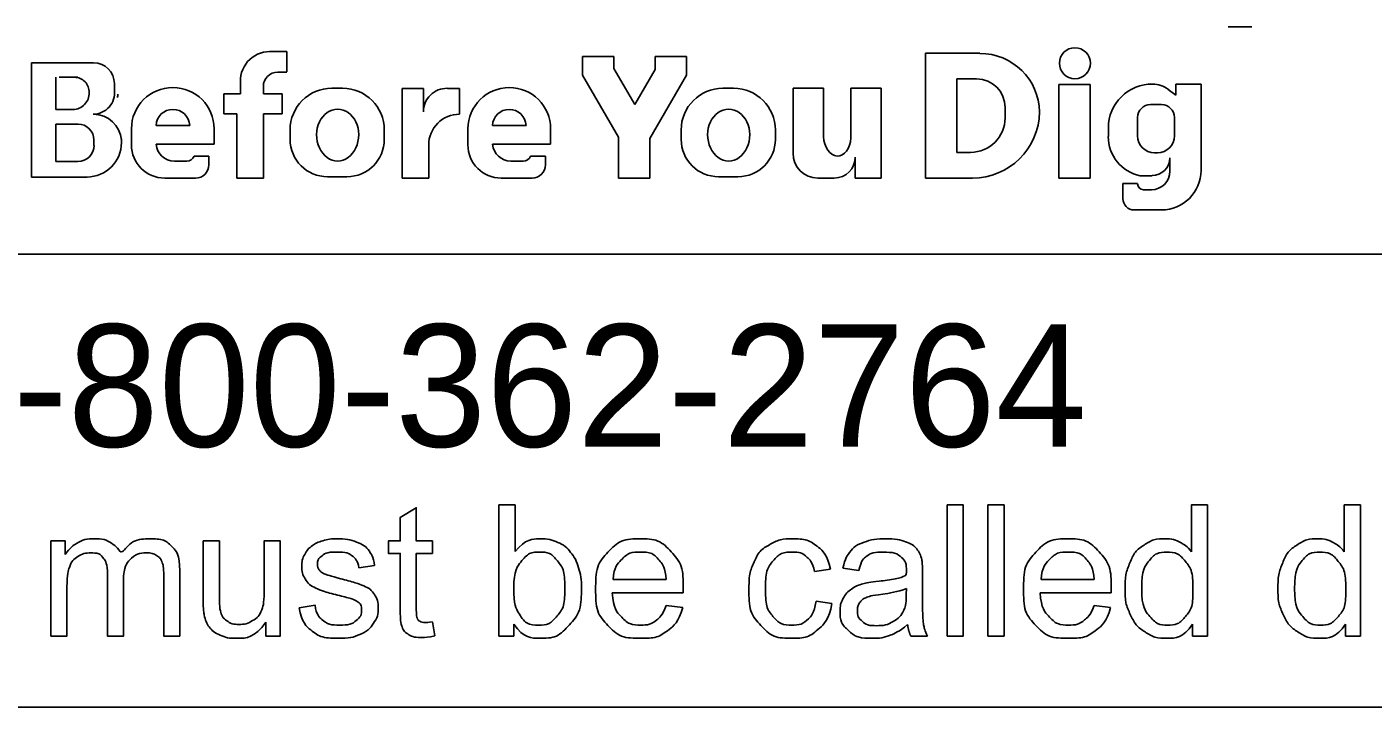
# Model space of a CAD drawing. Extents: x 0 to 64.8, y -5 to 22.
# Drawn here: x 4.196 to 5.736, y 2.143 to 2.921 of the extents above; entities that cross this region are included whole.
import ezdxf

# ---------------------------------------------------------------- set-up
doc = ezdxf.new("R2010")
doc.units = 0
doc.layers.add('SH_Data', color=7, linetype='Continuous')
doc.layers.add('SH_Text', color=7, linetype='Continuous')

msp = doc.modelspace()

# ---------------------------------------------------------------- linework, layer by layer
at = {"layer": 'SH_Data'}
for p, q in [((6.6275, 2.6607), (2.3775, 2.6607)), ((6.6275, 2.1428), (2.3775, 2.1428))]:
    msp.add_line(p, q, dxfattribs=at)
at = {"layer": 'SH_Text'}
for p, q in [((5.5977, 2.9208), (5.5707, 2.9208)), ((4.4739, 2.8926), (4.4934, 2.8926)), ((4.4934, 2.8926), (4.4934, 2.8696)), ((4.8319, 2.887), (4.8677, 2.887)), ((4.8319, 2.8655), (4.8319, 2.887)), ((4.8677, 2.887), (4.8677, 2.8734)), ((4.9151, 2.8719), (4.9151, 2.887)), ((4.9151, 2.887), (4.9509, 2.887)), ((4.9509, 2.887), (4.9509, 2.8655)), ((5.2243, 2.8906), (5.2866, 2.8906)), ((5.2243, 2.7478), (5.2243, 2.8906)), ((4.2013, 2.749), (4.2013, 2.8798)), ((4.2013, 2.8798), (4.2725, 2.8798)), ((4.4934, 2.8691), (4.4832, 2.8691)), ((4.8732, 2.7946), (4.8319, 2.8655)), ((4.8677, 2.8734), (4.8918, 2.832)), ((4.8918, 2.832), (4.9151, 2.8719)), ((4.9509, 2.8655), (4.9088, 2.7932)), ((4.2293, 2.8263), (4.2293, 2.8632)), ((4.2545, 2.8632), (4.2332, 2.8632)), ((4.2963, 2.856), (4.2963, 2.8481)), ((4.4406, 2.8442), (4.4406, 2.8546)), ((4.4667, 2.8526), (4.4667, 2.8442)), ((4.5451, 2.8508), (4.5573, 2.8508)), ((4.6254, 2.7478), (4.6254, 2.8505)), ((4.6254, 2.8505), (4.6499, 2.8505)), ((4.6499, 2.8505), (4.6499, 2.8237)), ((4.6772, 2.8505), (4.691, 2.8505)), ((4.691, 2.8505), (4.691, 2.8209)), ((4.9925, 2.8508), (5.0047, 2.8508)), ((5.0727, 2.8508), (5.1075, 2.8508)), ((5.0727, 2.7762), (5.0727, 2.8508)), ((5.1075, 2.8508), (5.1075, 2.7954)), ((5.1388, 2.7938), (5.1388, 2.8508)), ((5.1388, 2.8508), (5.1736, 2.8508)), ((5.1736, 2.8508), (5.1736, 2.7478)), ((5.2603, 2.7773), (5.2603, 2.8613)), ((5.2603, 2.8613), (5.2828, 2.8613)), ((5.377, 2.8549), (5.4126, 2.8549)), ((5.377, 2.7478), (5.377, 2.8549)), ((5.4126, 2.8549), (5.4126, 2.7478)), ((5.5021, 2.8493), (5.5107, 2.8427)), ((5.5107, 2.8553), (5.5395, 2.8553)), ((5.5107, 2.8427), (5.5107, 2.8553)), ((5.5107, 2.8553), (5.5395, 2.8553)), ((5.5395, 2.8553), (5.5395, 2.7567)), ((4.4213, 2.8212), (4.4213, 2.8442)), ((4.4213, 2.8442), (4.4406, 2.8442)), ((4.4667, 2.8442), (4.4883, 2.8442)), ((4.4883, 2.8442), (4.4883, 2.8212)), ((4.2487, 2.8263), (4.2293, 2.8263)), ((4.4362, 2.8212), (4.4213, 2.8212)), ((4.4362, 2.7478), (4.4362, 2.8212)), ((4.4883, 2.8212), (4.4667, 2.8212)), ((4.4667, 2.8212), (4.4667, 2.7478)), ((5.3154, 2.8286), (5.3154, 2.8168)), ((5.4816, 2.8319), (5.4944, 2.8319)), ((4.2293, 2.7669), (4.2293, 2.8097)), ((4.2293, 2.8097), (4.2548, 2.8097)), ((4.3159, 2.7858), (4.3159, 2.8042)), ((4.3824, 2.8082), (4.3439, 2.8082)), ((4.4104, 2.8042), (4.4104, 2.7866)), ((4.7008, 2.7858), (4.7008, 2.8042)), ((4.7674, 2.8082), (4.7288, 2.8082)), ((4.7953, 2.8042), (4.7953, 2.7866)), ((5.4335, 2.7953), (5.4335, 2.8054)), ((5.467, 2.7961), (5.467, 2.8173)), ((5.509, 2.8173), (5.509, 2.7961)), ((4.2729, 2.7916), (4.2729, 2.7853)), ((4.3043, 2.7887), (4.3043, 2.7884)), ((4.4973, 2.7922), (4.4973, 2.8029)), ((4.6051, 2.8029), (4.6051, 2.7922)), ((4.8732, 2.7478), (4.8732, 2.7946)), ((4.9088, 2.7932), (4.9088, 2.7478)), ((4.9447, 2.7922), (4.9447, 2.8029)), ((5.0525, 2.8029), (5.0525, 2.7922)), ((4.4104, 2.7866), (4.344, 2.7866)), ((4.3876, 2.7729), (4.4045, 2.7729)), ((4.4045, 2.7729), (4.4045, 2.7631)), ((4.6559, 2.786), (4.6559, 2.7478)), ((4.7953, 2.7866), (4.7289, 2.7866)), ((4.7725, 2.7729), (4.7894, 2.7729)), ((4.7894, 2.7729), (4.7894, 2.7631)), ((5.2759, 2.7773), (5.2603, 2.7773)), ((5.4897, 2.7768), (5.4863, 2.7768)), ((4.2546, 2.7669), (4.2293, 2.7669)), ((4.3649, 2.7673), (4.379, 2.7673)), ((4.7498, 2.7673), (4.7639, 2.7673)), ((5.1439, 2.7478), (5.1439, 2.7719)), ((5.5039, 2.7557), (5.5039, 2.7711)), ((4.265, 2.749), (4.2013, 2.749)), ((4.3892, 2.7478), (4.3538, 2.7478)), ((4.4667, 2.7478), (4.4362, 2.7478)), ((4.5623, 2.7494), (4.5401, 2.7494)), ((4.6559, 2.7478), (4.6254, 2.7478)), ((4.7742, 2.7478), (4.7388, 2.7478)), ((4.9088, 2.7478), (4.8732, 2.7478)), ((5.0097, 2.7494), (4.9875, 2.7494)), ((5.1199, 2.7478), (5.1011, 2.7478)), ((5.1736, 2.7478), (5.1439, 2.7478)), ((5.2779, 2.7478), (5.2243, 2.7478)), ((5.4126, 2.7478), (5.377, 2.7478)), ((5.45, 2.7245), (5.45, 2.7415)), ((5.45, 2.7415), (5.467, 2.7415)), ((5.4835, 2.7506), (5.4698, 2.7506)), ((5.4738, 2.7345), (5.4827, 2.7345)), ((5.4942, 2.7114), (5.4631, 2.7114))]:
    msp.add_line(p, q, dxfattribs=at)
for points in [[(4.7534, 2.2239), (4.7363, 2.2239), (4.7363, 2.3741), (4.7548, 2.3741), (4.7548, 2.3206)], [(5.2491, 2.2239), (5.2491, 2.3741), (5.2675, 2.3741), (5.2675, 2.2239), (5.2491, 2.2239)], [(5.2956, 2.2239), (5.2956, 2.3741), (5.3141, 2.3741), (5.3141, 2.2239), (5.2956, 2.2239)], [(5.5285, 2.3202), (5.5285, 2.3741), (5.5469, 2.3741), (5.5469, 2.2239), (5.5299, 2.2239)], [(5.7034, 2.3202), (5.7034, 2.3741), (5.7218, 2.3741), (5.7218, 2.2239), (5.7048, 2.2239)], [(4.6233, 2.2558), (4.6233, 2.3185), (4.6097, 2.3185), (4.6097, 2.3328), (4.6233, 2.3328), (4.6233, 2.3597), (4.6417, 2.3708), (4.6417, 2.3328), (4.6601, 2.3328), (4.6601, 2.3185), (4.6417, 2.3185), (4.6417, 2.2547)], [(4.2236, 2.2239), (4.2236, 2.3328), (4.2401, 2.3328), (4.2401, 2.3174)], [(4.3979, 2.2654), (4.3979, 2.3328), (4.4164, 2.3328), (4.4164, 2.2724)], [(4.4676, 2.2745), (4.4676, 2.3328), (4.4861, 2.3328), (4.4861, 2.2239), (4.4696, 2.2239)], [(4.3711, 2.2986), (4.3711, 2.2239), (4.3527, 2.2239), (4.3527, 2.2924)], [(4.594, 2.3046), (4.5759, 2.3022)], [(5.1154, 2.3007), (5.0974, 2.298)], [(5.1479, 2.2992), (5.1298, 2.3016)], [(4.242, 2.2803), (4.242, 2.2239), (4.2236, 2.2239)], [(4.3067, 2.2871), (4.3067, 2.2239), (4.2883, 2.2239), (4.2883, 2.2946)], [(4.8669, 2.2887), (4.9277, 2.2887)], [(5.2209, 2.2941), (5.2209, 2.2695)], [(5.3565, 2.2887), (5.4173, 2.2887)], [(4.947, 2.2736), (4.8659, 2.2736)], [(5.2023, 2.2718), (5.2024, 2.2785)], [(5.4366, 2.2736), (5.3555, 2.2736)], [(4.5076, 2.2564), (4.5258, 2.2593)], [(4.9275, 2.2591), (4.9465, 2.2567)], [(5.099, 2.2638), (5.1171, 2.2613)], [(5.4171, 2.2591), (5.4361, 2.2567)], [(4.4696, 2.2239), (4.4696, 2.24)], [(4.6601, 2.2404), (4.6628, 2.2241)], [(4.7534, 2.2375), (4.7534, 2.2239)], [(5.5299, 2.2239), (5.5299, 2.2376)], [(5.7048, 2.2239), (5.7048, 2.2376)], [(5.2267, 2.2239), (5.2075, 2.2239)]]:
    msp.add_lwpolyline(points, dxfattribs=at)
msp.add_circle((5.3952, 2.8793), 0.0177, dxfattribs=at)
for centre, radius, start, end in [((4.4739, 2.859), 0.0335, 90, 187.5187), ((5.2866, 2.8223), 0.0682, 0.9944, 90), ((4.2725, 2.856), 0.0238, 0, 90), ((4.4832, 2.8526), 0.0165, 90, 180), ((4.2505, 2.8463), 0.0169, 357.8325, 90), ((4.3631, 2.8042), 0.0473, 0, 180), ((4.5451, 2.8029), 0.0478, 90, 180), ((4.5573, 2.8029), 0.0478, 0, 90), ((4.6768, 2.8237), 0.0269, 89.2449, 180), ((4.7481, 2.8042), 0.0473, 0, 180), ((4.9925, 2.8029), 0.0478, 90, 180), ((5.0047, 2.8029), 0.0478, 0, 90), ((5.2828, 2.8286), 0.0327, 0, 90), ((5.4834, 2.8054), 0.0499, 89.0934, 180), ((5.4848, 2.827), 0.0283, 52.1415, 91.2046), ((4.2487, 2.845), 0.0187, 270, 2.0582), ((4.2721, 2.8453), 0.0243, 270, 6.6529), ((4.2827, 2.8438), 0.0175, 347.4023, 0), ((4.2722, 2.7889), 0.0321, 4.0748, 90), ((4.3632, 2.8072), 0.0193, 2.9632, 177.0368), ((4.6908, 2.786), 0.0349, 89.6033, 180), ((4.7481, 2.8072), 0.0193, 2.9632, 177.0368), ((5.2779, 2.8248), 0.0769, 270, 359.0635), ((5.4816, 2.8173), 0.0146, 90, 180), ((5.4944, 2.8173), 0.0146, 0, 90), ((4.2548, 2.7916), 0.0181, 0, 90), ((5.2759, 2.8168), 0.0395, 270, 0), ((4.265, 2.7884), 0.0393, 270, 0), ((4.2714, 2.7887), 0.033, 0, 11.7502), ((4.5401, 2.7922), 0.0428, 180, 270), ((4.5623, 2.7922), 0.0428, 270, 0), ((4.9875, 2.7922), 0.0428, 180, 270), ((5.0097, 2.7922), 0.0428, 270, 0), ((5.4791, 2.7953), 0.0457, 180, 258.2203), ((5.4863, 2.7961), 0.0193, 180, 270), ((5.4897, 2.7961), 0.0193, 270, 0), ((4.2546, 2.7853), 0.0184, 270, 0), ((4.3538, 2.7858), 0.038, 180, 270), ((4.3649, 2.7883), 0.021, 184.827, 270), ((4.379, 2.7767), 0.00938, 270, 335.9979), ((4.7388, 2.7858), 0.038, 180, 270), ((4.7498, 2.7883), 0.021, 184.827, 270), ((4.7639, 2.7767), 0.00938, 270, 335.9979), ((5.1011, 2.7762), 0.0284, 180, 270), ((4.3892, 2.7631), 0.0152, 270, 0), ((4.7742, 2.7631), 0.0152, 270, 0), ((5.1199, 2.7719), 0.024, 270, 0), ((5.4835, 2.771), 0.0203, 270, 0), ((5.4827, 2.7557), 0.0212, 270, 0), ((5.4942, 2.7567), 0.0453, 270, 0), ((5.4738, 2.7413), 0.00682, 180, 270), ((5.4631, 2.7245), 0.0131, 180, 270)]:
    msp.add_arc(centre, radius, start, end, dxfattribs=at)
for centre, major_axis, ratio, start_param, end_param in [((4.5517, 2.7976), (0, 0.029), 0.832186, 4.712389, 7.853982), ((4.9991, 2.7976), (0, 0.029), 0.832186, 4.712389, 7.853982), ((4.5517, 2.7976), (0, 0.0302), 0.797287, 1.570796, 4.712389), ((4.9991, 2.7976), (0, 0.0302), 0.797287, 1.570796, 4.712389), ((5.1231, 2.7962), (-0.0011, 0.0231), 0.679042, 1.570796, 4.575961)]:
    msp.add_ellipse(centre, major_axis=major_axis, ratio=ratio, start_param=start_param, end_param=end_param, dxfattribs=at)
for points, degree in [([(4.2401, 2.3174), (4.2452, 2.3254), (4.2537, 2.3303), (4.2622, 2.3352), (4.2731, 2.3352), (4.2852, 2.3352), (4.2929, 2.3301), (4.3007, 2.3251), (4.3038, 2.3161), (4.3168, 2.3352), (4.3375, 2.3352), (4.3537, 2.3352), (4.3624, 2.3262), (4.3711, 2.3172), (4.3711, 2.2986)], 3), ([(4.5258, 2.2593), (4.5273, 2.2483), (4.5343, 2.2425), (4.5414, 2.2366), (4.554, 2.2366), (4.5668, 2.2366), (4.5729, 2.2418), (4.5791, 2.247), (4.5791, 2.254), (4.5791, 2.2602), (4.5736, 2.2638), (4.5698, 2.2663), (4.5548, 2.2701), (4.5345, 2.2752), (4.5266, 2.2789), (4.5188, 2.2827), (4.5147, 2.2893), (4.5107, 2.2959), (4.5107, 2.3038), (4.5107, 2.3111), (4.514, 2.3173), (4.5173, 2.3235), (4.5231, 2.3276), (4.5274, 2.3308), (4.5348, 2.333), (4.5423, 2.3352), (4.5508, 2.3352), (4.5636, 2.3352), (4.5733, 2.3315), (4.583, 2.3278), (4.5876, 2.3215), (4.5922, 2.3152), (4.594, 2.3046)], 3), ([(4.7548, 2.3206), (4.7664, 2.3352), (4.7846, 2.3352), (4.7946, 2.3352), (4.8036, 2.3311), (4.8125, 2.3271), (4.8183, 2.3198), (4.8241, 2.3124), (4.8274, 2.3021), (4.8306, 2.2918), (4.8306, 2.28), (4.8306, 2.252), (4.8168, 2.2368), (4.803, 2.2215), (4.7836, 2.2215), (4.7644, 2.2215), (4.7534, 2.2375)], 3), ([(4.9465, 2.2567), (4.942, 2.24), (4.9298, 2.2307), (4.9177, 2.2215), (4.8987, 2.2215), (4.8749, 2.2215), (4.8609, 2.2362), (4.8469, 2.2509), (4.8469, 2.2774), (4.8469, 2.3049), (4.861, 2.32), (4.8752, 2.3352), (4.8977, 2.3352), (4.9195, 2.3352), (4.9333, 2.3203), (4.9471, 2.3055), (4.9471, 2.2785), (4.9471, 2.2769), (4.947, 2.2736)], 3), ([(5.1171, 2.2613), (5.1141, 2.2427), (5.1019, 2.2321), (5.0896, 2.2215), (5.0718, 2.2215), (5.0495, 2.2215), (5.0359, 2.2361), (5.0223, 2.2507), (5.0223, 2.2779), (5.0223, 2.2955), (5.0282, 2.3088), (5.034, 2.322), (5.046, 2.3286), (5.0579, 2.3352), (5.0719, 2.3352), (5.0897, 2.3352), (5.1009, 2.3262), (5.1122, 2.3172), (5.1154, 2.3007)], 3), ([(5.1298, 2.3016), (5.1323, 2.3132), (5.1379, 2.3203), (5.1435, 2.3275), (5.1542, 2.3313), (5.1648, 2.3352), (5.1788, 2.3352), (5.1928, 2.3352), (5.2015, 2.3319), (5.2102, 2.3286), (5.2142, 2.3236), (5.2183, 2.3187), (5.22, 2.3111), (5.2209, 2.3064), (5.2209, 2.2941)], 3), ([(5.4361, 2.2567), (5.4316, 2.24), (5.4194, 2.2307), (5.4072, 2.2215), (5.3883, 2.2215), (5.3644, 2.2215), (5.3505, 2.2362), (5.3365, 2.2509), (5.3365, 2.2774), (5.3365, 2.3049), (5.3506, 2.32), (5.3648, 2.3352), (5.3873, 2.3352), (5.4091, 2.3352), (5.4229, 2.3203), (5.4367, 2.3055), (5.4367, 2.2785), (5.4367, 2.2769), (5.4366, 2.2736)], 3), ([(5.5299, 2.2376), (5.5195, 2.2215), (5.4995, 2.2215), (5.4865, 2.2215), (5.4755, 2.2287), (5.4646, 2.2359), (5.4586, 2.2487), (5.4526, 2.2616), (5.4526, 2.2782), (5.4526, 2.2945), (5.4581, 2.3078), (5.4635, 2.321), (5.4743, 2.3281), (5.4852, 2.3352), (5.4986, 2.3352), (5.5084, 2.3352), (5.516, 2.331), (5.5237, 2.3269), (5.5285, 2.3202)], 3), ([(5.7048, 2.2376), (5.6944, 2.2215), (5.6743, 2.2215), (5.6613, 2.2215), (5.6504, 2.2287), (5.6395, 2.2359), (5.6335, 2.2487), (5.6275, 2.2616), (5.6275, 2.2782), (5.6275, 2.2945), (5.6329, 2.3078), (5.6384, 2.321), (5.6492, 2.3281), (5.66, 2.3352), (5.6734, 2.3352), (5.6832, 2.3352), (5.6909, 2.331), (5.6986, 2.3269), (5.7034, 2.3202)], 3), ([(4.2883, 2.2946), (4.2883, 2.3069), (4.2838, 2.313), (4.2793, 2.3191), (4.269, 2.3191), (4.2612, 2.3191), (4.2546, 2.315), (4.248, 2.311), (4.245, 2.3031), (4.242, 2.2952), (4.242, 2.2803)], 3), ([(4.3527, 2.2924), (4.3527, 2.3035), (4.3509, 2.3083), (4.3491, 2.3132), (4.3444, 2.3162), (4.3397, 2.3191), (4.3333, 2.3191), (4.3219, 2.3191), (4.3143, 2.3115), (4.3067, 2.3039), (4.3067, 2.2871)], 3), ([(4.5759, 2.3022), (4.5747, 2.3106), (4.5688, 2.3153), (4.5629, 2.3201), (4.5521, 2.3201), (4.5394, 2.3201), (4.5339, 2.3159), (4.5285, 2.3116), (4.5285, 2.306), (4.5285, 2.3024), (4.5308, 2.2995), (4.533, 2.2966), (4.5378, 2.2946), (4.5406, 2.2936), (4.5542, 2.2899), (4.5737, 2.2847), (4.5815, 2.2813), (4.5893, 2.278), (4.5937, 2.2717), (4.5981, 2.2653), (4.5981, 2.2559), (4.5981, 2.2467), (4.5927, 2.2386), (4.5873, 2.2304), (4.5772, 2.226), (4.567, 2.2215), (4.5542, 2.2215), (4.5329, 2.2215), (4.5218, 2.2303), (4.5107, 2.2391), (4.5076, 2.2564)], 3), ([(4.7532, 2.2792), (4.7532, 2.2596), (4.7585, 2.2509), (4.7672, 2.2366), (4.782, 2.2366), (4.7941, 2.2366), (4.8029, 2.2471), (4.8116, 2.2576), (4.8116, 2.2784), (4.8116, 2.2998), (4.8032, 2.3099), (4.7948, 2.3201), (4.7828, 2.3201), (4.7708, 2.3201), (4.762, 2.3096), (4.7532, 2.299), (4.7532, 2.2792)], 3), ([(4.9277, 2.2887), (4.9265, 2.3025), (4.9207, 2.3094), (4.9119, 2.3201), (4.8979, 2.3201), (4.8852, 2.3201), (4.8765, 2.3115), (4.8678, 2.303), (4.8669, 2.2887)], 3), ([(5.0974, 2.298), (5.0949, 2.309), (5.0884, 2.3145), (5.0819, 2.3201), (5.0726, 2.3201), (5.0587, 2.3201), (5.05, 2.3101), (5.0413, 2.3001), (5.0413, 2.2784), (5.0413, 2.2565), (5.0497, 2.2466), (5.0581, 2.2366), (5.0717, 2.2366), (5.0825, 2.2366), (5.0898, 2.2433), (5.0971, 2.2499), (5.099, 2.2638)], 3), ([(5.2038, 2.2373), (5.1936, 2.2287), (5.1841, 2.2251), (5.1746, 2.2215), (5.1638, 2.2215), (5.1458, 2.2215), (5.1362, 2.2303), (5.1266, 2.239), (5.1266, 2.2526), (5.1266, 2.2606), (5.1302, 2.2672), (5.1339, 2.2738), (5.1398, 2.2778), (5.1456, 2.2818), (5.153, 2.2838), (5.1584, 2.2853), (5.1694, 2.2866), (5.1917, 2.2893), (5.2023, 2.2929), (5.2024, 2.2967), (5.2024, 2.2978), (5.2024, 2.3091), (5.1971, 2.3137), (5.1901, 2.3199), (5.1762, 2.3199), (5.1632, 2.3199), (5.157, 2.3154), (5.1508, 2.3108), (5.1479, 2.2992)], 3), ([(5.4173, 2.2887), (5.4161, 2.3025), (5.4103, 2.3094), (5.4015, 2.3201), (5.3875, 2.3201), (5.3748, 2.3201), (5.3661, 2.3115), (5.3574, 2.303), (5.3565, 2.2887)], 3), ([(5.4716, 2.2782), (5.4716, 2.2573), (5.4805, 2.247), (5.4893, 2.2366), (5.5012, 2.2366), (5.5133, 2.2366), (5.5218, 2.2465), (5.5302, 2.2564), (5.5302, 2.2767), (5.5302, 2.299), (5.5216, 2.3095), (5.513, 2.3199), (5.5004, 2.3199), (5.4881, 2.3199), (5.4799, 2.3099), (5.4716, 2.2999), (5.4716, 2.2782)], 3), ([(5.6465, 2.2782), (5.6465, 2.2573), (5.6553, 2.247), (5.6641, 2.2366), (5.6761, 2.2366), (5.6882, 2.2366), (5.6967, 2.2465), (5.7051, 2.2564), (5.7051, 2.2767), (5.7051, 2.299), (5.6965, 2.3095), (5.6879, 2.3199), (5.6753, 2.3199), (5.663, 2.3199), (5.6548, 2.3099), (5.6465, 2.2999), (5.6465, 2.2782)], 3), ([(4.4696, 2.24), (4.4569, 2.2215), (4.4351, 2.2215), (4.4255, 2.2215), (4.4171, 2.2252), (4.4088, 2.2289), (4.4047, 2.2345), (4.4007, 2.2401), (4.3991, 2.2482), (4.3979, 2.2536), (4.3979, 2.2654)], 3), ([(4.4164, 2.2724), (4.4164, 2.258), (4.4175, 2.253), (4.4192, 2.2457), (4.4249, 2.2416), (4.4305, 2.2374), (4.4388, 2.2374), (4.4471, 2.2374), (4.4543, 2.2417), (4.4616, 2.2459), (4.4646, 2.2533), (4.4676, 2.2606), (4.4676, 2.2745)], 3), ([(4.8659, 2.2736), (4.8669, 2.2557), (4.876, 2.2462), (4.8852, 2.2366), (4.8988, 2.2366), (4.9089, 2.2366), (4.9161, 2.242), (4.9233, 2.2473), (4.9275, 2.2591)], 3), ([(5.2024, 2.2785), (5.1923, 2.2744), (5.1722, 2.2716), (5.1608, 2.2699), (5.1561, 2.2679), (5.1514, 2.2658), (5.1488, 2.2619), (5.1463, 2.2579), (5.1463, 2.2531), (5.1463, 2.2458), (5.1519, 2.2409), (5.1574, 2.2359), (5.1682, 2.2359), (5.1788, 2.2359), (5.1871, 2.2406), (5.1954, 2.2453), (5.1993, 2.2533), (5.2023, 2.2596), (5.2023, 2.2718)], 3), ([(5.2209, 2.2695), (5.2209, 2.2438), (5.2221, 2.237), (5.2233, 2.2302), (5.2267, 2.2239)], 3), ([(5.3555, 2.2736), (5.3565, 2.2557), (5.3656, 2.2462), (5.3748, 2.2366), (5.3884, 2.2366), (5.3985, 2.2366), (5.4057, 2.242), (5.4129, 2.2473), (5.4171, 2.2591)], 3), ([(4.6628, 2.2241), (4.655, 2.2224), (4.6488, 2.2224), (4.6388, 2.2224), (4.6333, 2.2256), (4.6278, 2.2288), (4.6255, 2.234), (4.6233, 2.2392), (4.6233, 2.2558)], 3), ([(4.6417, 2.2547), (4.6417, 2.2468), (4.6427, 2.2445), (4.6436, 2.2423), (4.6458, 2.2409), (4.648, 2.2396), (4.6521, 2.2396), (4.6551, 2.2396), (4.6601, 2.2404)], 3), ([(5.2075, 2.2239), (5.2047, 2.2296), (5.2038, 2.2373)], 2)]:
    msp.add_open_spline(points, degree=degree, dxfattribs=at)

# ---------------------------------------------------------------- texts
msp.add_text('OHIO811, 8-1-1, or 1-800-362-2764', height=0.14, dxfattribs=at).set_placement((2.422, 2.4406))

doc.saveas('drawing.dxf')
